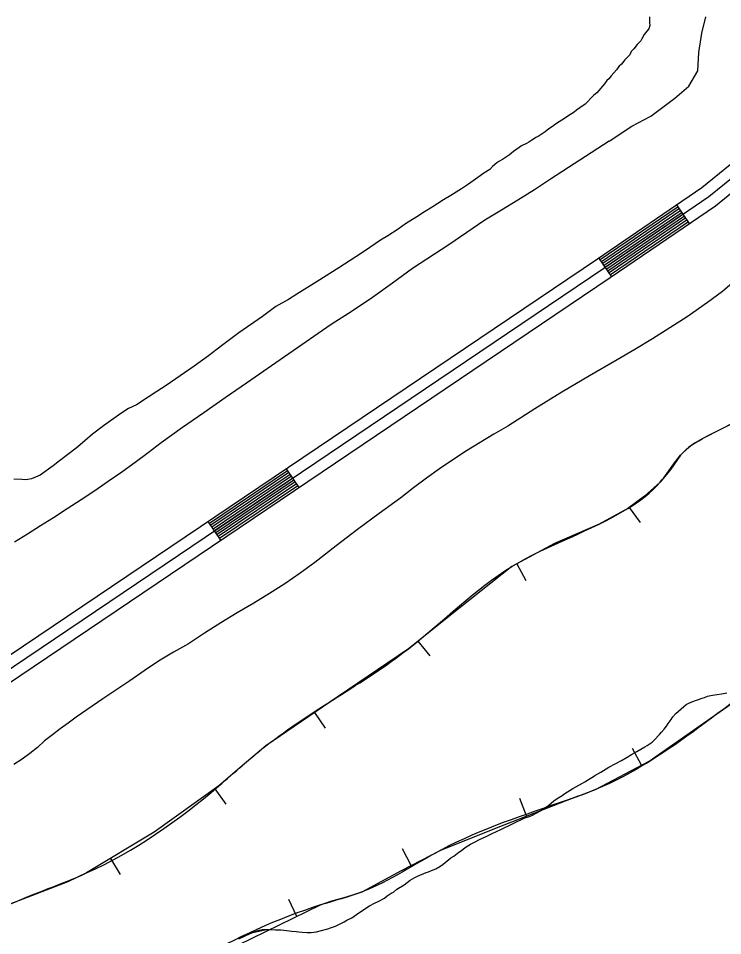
# Model space of a CAD drawing. Extents: x 3187622 to 3225504, y 800805 to 826213.
# Drawn here: x 3193741 to 3194675, y 815385 to 816601 of the extents above; entities that cross this region are included whole.
import ezdxf

# ---------------------------------------------------------------- set-up
doc = ezdxf.new("R2010")
doc.units = 0
for name, color, linetype in [('V-BORW-LINE', 7, 'Continuous'), ('V-LEVE-TOET', 7, 'Continuous'), ('V-ROAD-CNTR', 7, 'Continuous'), ('V-SITE-VEGE', 7, 'Continuous'), ('V-TOPO-SHOR', 7, 'Continuous')]:
    doc.layers.add(name, color=color, linetype=linetype)

msp = doc.modelspace()

# ---------------------------------------------------------------- linework, layer by layer
at = {"layer": 'V-BORW-LINE'}
for p, q in [((3194550.7, 815952.5), (3194565.6, 815932.5)), ((3194401.9, 815878), (3194413.9, 815856)), ((3194270.8, 815775.4), (3194286.4, 815755.8)), ((3194133.7, 815680.9), (3194147.8, 815660.3)), ((3194567, 815611.1), (3194555.3, 815633.1)), ((3194001.5, 815579.8), (3194016.1, 815559.4)), ((3194414.9, 815543.8), (3194405.9, 815567.1)), ((3194262, 815478.1), (3194250.5, 815500.3)), ((3193863.1, 815487.4), (3193876, 815466)), ((3194110.4, 815410.6), (3194099.5, 815433.1))]:
    msp.add_line(p, q, dxfattribs=at)
for points in [[(3193978.7, 815346.6), (3194141.7, 815425.8), (3194155.1, 815430.9), (3194176.1, 815436.5), (3194196.7, 815443.2), (3194249.1, 815471.4), (3194301.9, 815498.9), (3194385.2, 815532.2), (3194468.8, 815564.8), (3194487.6, 815571.6), (3194506.3, 815578.8), (3194577.2, 815616.5), (3194775.8, 815754.9), (3194835.2, 815787.1), (3194894.1, 815820), (3195032.8, 815911.8), (3195170.7, 816004.7), (3195229.5, 816037.1), (3195258.8, 816053.4), (3195286.6, 816071.9), (3195313.5, 816093.3), (3195340.2, 816114.8), (3195540.8, 816272.9)], [(3194696.9, 816068.7), (3194647.8, 816043.7), (3194638.5, 816038.3), (3194629.6, 816032.3), (3194619, 816021.8), (3194606, 816003.6), (3194591.9, 815986.2), (3194571.3, 815967.8), (3194549.1, 815951.3), (3194511.2, 815930.7), (3194451.7, 815905), (3194395.3, 815874.4), (3194326.8, 815820), (3194258.4, 815765.5), (3194163.5, 815701.4), (3194069.2, 815636.6), (3194037.8, 815610.2), (3194006.7, 815583.5), (3193921.2, 815522.5), (3193831.4, 815468.2), (3193806.6, 815456.6), (3193729.9, 815426.8)]]:
    msp.add_lwpolyline(points, dxfattribs=at)
msp.add_spline([(3196241.3, 817113), (3196187.2, 817101.1), (3196138.8, 817032.7), (3196088.4, 817012.9), (3195953, 816926), (3195899.3, 816905.4), (3195781.8, 816806.7), (3195594.3, 816676.7), (3195413.4, 816523.6), (3195389.3, 816511.1), (3195313, 816463.4), (3195245.6, 816442.8), (3195222.3, 816414.7), (3195163.3, 816387.9), (3195047.5, 816304.9), (3194935.1, 816249.6), (3194813, 816161), (3194805.9, 816145.7), (3194746.1, 816094), (3194647.8, 816043.7), (3194629.6, 816032.3), (3194591.9, 815986.2), (3194549.1, 815951.3), (3194395.3, 815874.4), (3194258.4, 815765.5), (3194069.2, 815636.6), (3194006.7, 815583.5), (3193831.4, 815468.2), (3193729.9, 815426.8), (3193580.8, 815328.1), (3193563.7, 815307.5), (3193551.2, 815259), (3193525.8, 815245.6), (3193501.6, 815240.1), (3193462.9, 815234.9), (3193427.7, 815200), (3193352.7, 815199.7), (3193347.1, 815191), (3193324.7, 815165.3), (3193207.4, 815103.3), (3193237.1, 814978.4), (3193295.1, 814940.8), (3193324.4, 814933.3), (3193440.8, 814978.4), (3193485.5, 815011.4), (3193578.2, 815059), (3193615.7, 815093), (3193656, 815109.4), (3193736.4, 815214), (3193779, 815244.8), (3193817, 815264.8), (3194141.7, 815425.8), (3194196.7, 815443.2), (3194301.9, 815498.9), (3194468.8, 815564.8), (3194506.3, 815578.8), (3194775.8, 815754.9), (3194894.1, 815820), (3195170.7, 816004.7), (3195286.6, 816071.9), (3195340.2, 816114.8), (3195742.4, 816429.7), (3195817.3, 816477.1), (3196015.7, 816636.8), (3196072.2, 816673.3), (3196182.8, 816763.7), (3196298.4, 816844), (3196542.1, 816994.9), (3196608.5, 817020.2), (3196642.1, 817042.7), (3196645.8, 817058.8), (3196635.5, 817099.3), (3196589.3, 817224.5), (3196534.7, 817258.8), (3196478.9, 817245), (3196376.3, 817177.6), (3196308.5, 817147.9), (3196241.3, 817113)], degree=3, dxfattribs=at)
at = {"layer": 'V-LEVE-TOET'}
for points in [[(3194524.3, 816438.2), (3194554.4, 816458), (3194579.4, 816471.2), (3194611.2, 816494.9), (3194629.8, 816511), (3194641.9, 816531.4), (3194643.1, 816555.6), (3194647.3, 816581), (3194652.4, 816603)], [(3195210.2, 816551.4), (3195188.3, 816542.4), (3195161.5, 816533.3), (3195127.9, 816525.7), (3195101.1, 816517.1), (3195016.9, 816479.9), (3194984.3, 816463.8), (3194946.2, 816440.7), (3194923.6, 816425.8), (3194896.6, 816406.5), (3194871.9, 816389.2), (3194858.3, 816380.2), (3194769, 816310.7), (3194744.5, 816293.2), (3194719.3, 816276.6), (3194693.6, 816255.3), (3194674.4, 816239), (3194654.5, 816224.1), (3194627.9, 816205.3)], [(3194524.3, 816438.2), (3194485.4, 816413.1), (3194446.7, 816387.6), (3194425.1, 816373.7), (3194403.3, 816360), (3194381.5, 816346.5), (3194359.4, 816333.2), (3194311.6, 816300.9), (3194263.5, 816269.2), (3194237.2, 816249.7), (3194210.5, 816230.9), (3194183.4, 816212.7), (3194155.8, 816195.1), (3194099.7, 816156.1), (3194043.5, 816117.3), (3194015.1, 816097.8), (3193986.7, 816078.2), (3193958.6, 816058.4), (3193930.5, 816038.4), (3193913.2, 816025.2), (3193895.7, 816012.3), (3193878.1, 815999.5), (3193860.2, 815987), (3193842.3, 815974.6), (3193824.1, 815962.6), (3193805.9, 815950.7), (3193787.4, 815939.1), (3193770.4, 815928.1), (3193753.3, 815917.2), (3193736.1, 815906.5)], [(3194627.9, 816205.3), (3194604.8, 816190.7), (3194581.7, 816176.2), (3194558.3, 816162), (3194534.8, 816148.1), (3194498.1, 816127.1), (3194461.7, 816105.5), (3194425.6, 816083.2), (3194390, 816060.4), (3194371.5, 816049.8), (3194353.1, 816038.9), (3194335, 816027.6), (3194317.1, 816015.9), (3194299.5, 816003.9), (3194282.1, 815991.5), (3194265, 815978.7), (3194248.2, 815965.6), (3194219.2, 815944.8), (3194190.5, 815923.6), (3194162.2, 815901.9), (3194134.1, 815879.8), (3194114.5, 815865.4), (3194094.5, 815851.6), (3194074.1, 815838.4), (3194053.3, 815825.7), (3194031.3, 815813), (3194009.5, 815799.8), (3193988, 815786.2), (3193966.7, 815772.1), (3193946.7, 815760.8), (3193926.9, 815748.8), (3193907.6, 815736.2), (3193888.7, 815723), (3193853.1, 815698.9), (3193817.7, 815674.6), (3193807.1, 815666.9), (3193796.5, 815659.1), (3193786.1, 815651.3), (3193775.8, 815643.3), (3193766.2, 815634.7), (3193756.3, 815626.5), (3193745.9, 815618.9), (3193735.1, 815611.9)]]:
    msp.add_lwpolyline(points, dxfattribs=at)
at = {"layer": 'V-ROAD-CNTR'}
for p, q in [((3194631, 816328.8), (3194614.2, 816353.6)), ((3194527.7, 816258.5), (3194510.8, 816283.3)), ((3194113.1, 815979), (3194096.3, 816003.8)), ((3194009.4, 815909.1), (3193992.6, 815934))]:
    msp.add_line(p, q, dxfattribs=at)
for points in [[(3196683.5, 817771.5), (3196544.1, 817686.7), (3196339, 817545), (3196306.1, 817514.4), (3196263.5, 817452.1), (3196236.9, 817423.2), (3196219.1, 817401.5), (3196183.1, 817367.8), (3195710.2, 817058.5), (3195532.1, 816946.9), (3195437.8, 816894.3), (3195289.7, 816818.9), (3195263.1, 816805.7), (3195198.5, 816766.2), (3194987.8, 816624.3), (3194815.6, 816481.3), (3194742.1, 816414.5), (3194665.2, 816352.1), (3194525.5, 816257), (3193705.9, 815704.5), (3193288.2, 815420)], [(3195516.8, 816972.7), (3195423.7, 816920.8), (3195276.3, 816845.7), (3195248.6, 816831.9), (3195182.3, 816791.4), (3194969.8, 816648.3), (3194795.9, 816503.9), (3194722.5, 816437.3), (3194647.3, 816376.2), (3194508.7, 816281.8), (3193689.1, 815729.3), (3193168.6, 815374.8), (3193128.6, 815352.4), (3193024.6, 815289.5), (3192907.8, 815228.8), (3192804.5, 815188.9), (3192687.5, 815149.4), (3192596.2, 815126.8), (3192173.5, 815021.6)], [(3195524.4, 816959.8), (3195430.7, 816907.6), (3195283, 816832.3), (3195255.8, 816818.8), (3195190.4, 816778.8), (3194978.8, 816636.3), (3194805.8, 816492.6), (3194732.3, 816425.9), (3194656.3, 816364.1), (3194517.1, 816269.4), (3193697.5, 815716.9), (3193176.5, 815362.1), (3193136.2, 815339.5), (3193032, 815276.4), (3192913.9, 815215.1), (3192809.6, 815174.8), (3192691.7, 815135), (3192599.8, 815112.2), (3192177.2, 815007)], [(3194615.9, 816351.1), (3194512.5, 816280.8)], [(3194617.5, 816348.7), (3194514.2, 816278.3)], [(3194619.2, 816346.2), (3194515.9, 816275.8)], [(3194620.9, 816343.7), (3194517.6, 816273.4)], [(3194622.6, 816341.2), (3194519.3, 816270.9)], [(3194624.3, 816338.7), (3194521, 816268.4)], [(3194626, 816336.3), (3194522.6, 816265.9)], [(3194627.7, 816333.8), (3194524.3, 816263.4)], [(3194629.4, 816331.3), (3194526, 816261)], [(3194098, 816001.3), (3193994.3, 815931.5)], [(3194099.6, 815998.9), (3193996, 815929)], [(3194101.3, 815996.4), (3193997.7, 815926.5)], [(3194103, 815993.9), (3193999.3, 815924)], [(3194104.7, 815991.4), (3194001, 815921.5)], [(3194106.4, 815988.9), (3194002.7, 815919)], [(3194108, 815986.4), (3194004.4, 815916.6)], [(3194109.7, 815983.9), (3194006.1, 815914.1)], [(3194111.4, 815981.4), (3194007.7, 815911.6)]]:
    msp.add_lwpolyline(points, dxfattribs=at)
at = {"layer": 'V-SITE-VEGE'}
for p, q in [((3194577.7, 816602.8), (3194577.6, 816597.8)), ((3194577.6, 816597.8), (3194578, 816595.5)), ((3194576.9, 816586.8), (3194574.2, 816583.7)), ((3194578.3, 816591.4), (3194576.9, 816586.8)), ((3194578, 816595.5), (3194578.3, 816591.4)), ((3194567.6, 816573.8), (3194566.2, 816571.1)), ((3194570.9, 816579.6), (3194567.6, 816573.8)), ((3194574.2, 816583.7), (3194570.9, 816579.6)), ((3194556.9, 816560.3), (3194553.6, 816556.7)), ((3194561.5, 816566.1), (3194556.9, 816560.3)), ((3194566.2, 816571.1), (3194561.5, 816566.1)), ((3194547.5, 816548.1), (3194545.2, 816545.9)), ((3194551.7, 816552.6), (3194547.5, 816548.1)), ((3194553.6, 816556.7), (3194551.7, 816552.6)), ((3194537.7, 816537.3), (3194535.9, 816535.1)), ((3194540.5, 816540), (3194537.7, 816537.3)), ((3194545.2, 816545.9), (3194540.5, 816540)), ((3194527, 816524.7), (3194523.7, 816520.7)), ((3194534, 816532.4), (3194527, 816524.7)), ((3194535.9, 816535.1), (3194534, 816532.4)), ((3194518.1, 816513.9), (3194507.9, 816502.3)), ((3194521.4, 816518.4), (3194518.1, 816513.9)), ((3194523.7, 816520.7), (3194521.4, 816518.4)), ((3194507.9, 816502.3), (3194503.7, 816498.7)), ((3194503.7, 816498.7), (3194492.6, 816487)), ((3194477.8, 816476.3), (3194474.5, 816474.5)), ((3194481, 816479), (3194477.8, 816476.3)), ((3194485.6, 816482.1), (3194481, 816479)), ((3194492.6, 816487), (3194485.6, 816482.1)), ((3194466.2, 816468.8), (3194453.3, 816460.8)), ((3194472.2, 816472.8), (3194466.2, 816468.8)), ((3194474.5, 816474.5), (3194472.2, 816472.8)), ((3194444.5, 816454.5), (3194439.4, 816450.5)), ((3194449.1, 816457.6), (3194444.5, 816454.5)), ((3194453.3, 816460.8), (3194449.1, 816457.6)), ((3194421.9, 816439.4), (3194417.7, 816436.8)), ((3194424.2, 816440.7), (3194421.9, 816439.4)), ((3194427, 816443), (3194424.2, 816440.7)), ((3194430.2, 816444.3), (3194427, 816443)), ((3194439.4, 816450.5), (3194430.2, 816444.3)), ((3194408.1, 816431.9), (3194397.4, 816424.3)), ((3194414.5, 816435), (3194408.1, 816431.9)), ((3194417.7, 816436.8), (3194414.5, 816435)), ((3194392.3, 816419.9), (3194383.1, 816413.6)), ((3194397.4, 816424.3), (3194392.3, 816419.9)), ((3194369.7, 816404.3), (3194366, 816400.7)), ((3194375.3, 816409.2), (3194369.7, 816404.3)), ((3194378, 816411), (3194375.3, 816409.2)), ((3194383.1, 816413.6), (3194378, 816411)), ((3194350.3, 816390), (3194337.8, 816381.1)), ((3194358.1, 816395.8), (3194350.3, 816390)), ((3194366, 816400.7), (3194358.1, 816395.8)), ((3194337.8, 816381.1), (3194328.6, 816374.9)), ((3194314.2, 816366), (3194304.6, 816360.3)), ((3194328.6, 816374.9), (3194314.2, 816366)), ((3194304.6, 816360.3), (3194289.8, 816350.5)), ((3194279.6, 816344.3), (3194269.5, 816337.6)), ((3194289.8, 816350.5), (3194279.6, 816344.3)), ((3194269.5, 816337.6), (3194254.2, 816328.3)), ((3194244.5, 816321.6), (3194230.7, 816312.7)), ((3194254.2, 816328.3), (3194244.5, 816321.6)), ((3194221, 816307), (3194207.1, 816297.2)), ((3194230.7, 816312.7), (3194221, 816307)), ((3194207.1, 816297.2), (3194196.1, 816289.6)), ((3194196.1, 816289.6), (3194166, 816270.1)), ((3194166, 816270.1), (3194137, 816252.3)), ((3194137, 816252.3), (3194110.2, 816235.4)), ((3194110.2, 816235.4), (3194099.1, 816228.3)), ((3194099.1, 816228.3), (3194082.5, 816219)), ((3194082.5, 816219), (3194064.9, 816205.7)), ((3194053.4, 816197.6), (3194044.6, 816191.9)), ((3194064.9, 816205.7), (3194053.4, 816197.6)), ((3194033.1, 816183.9), (3194024.3, 816177.6)), ((3194044.6, 816191.9), (3194033.1, 816183.9)), ((3194024.3, 816177.6), (3194012.2, 816168.3)), ((3194004.4, 816162.5), (3193993.3, 816153.5)), ((3194012.2, 816168.3), (3194004.4, 816162.5)), ((3193993.3, 816153.5), (3193974.3, 816139.7)), ((3193974.3, 816139.7), (3193936.9, 816114.4)), ((3193936.9, 816114.4), (3193924.4, 816106.4)), ((3193913.3, 816098.8), (3193897.6, 816088.6)), ((3193924.4, 816106.4), (3193913.3, 816098.8)), ((3193897.6, 816088.6), (3193887.1, 816083.7)), ((3193876.9, 816077.1), (3193853.8, 816060.6)), ((3193887.1, 816083.7), (3193876.9, 816077.1)), ((3193839.5, 816049.9), (3193820, 816032.9)), ((3193853.8, 816060.6), (3193839.5, 816049.9)), ((3193810.3, 816025.3), (3193795.5, 816014.6)), ((3193820, 816032.9), (3193810.3, 816025.3)), ((3193795.5, 816014.6), (3193787.1, 816007.9)), ((3193787.1, 816007.9), (3193770, 815995.4)), ((3193745.7, 815989.5), (3193735.2, 815990.1)), ((3193750.7, 815989.4), (3193745.7, 815989.5)), ((3193758.5, 815990.6), (3193750.7, 815989.4)), ((3193770, 815995.4), (3193758.5, 815990.6))]:
    msp.add_line(p, q, dxfattribs=at)
for points in [[(3194304.1, 815479.8), (3194314.5, 815488.2), (3194318.5, 815490.6), (3194325.1, 815495.9), (3194328.5, 815498.1), (3194333.3, 815501.8), (3194340.3, 815506.2), (3194346.6, 815509.6), (3194352.2, 815512.5), (3194362.2, 815517.1), (3194369.2, 815520.7), (3194380.8, 815525.9), (3194412.4, 815541.4), (3194417.4, 815542.8), (3194421.6, 815544.4), (3194433.4, 815550.6), (3194444.4, 815558.1), (3194451.1, 815563.8), (3194455.5, 815566.9), (3194462.2, 815571.1), (3194465.7, 815573.7), (3194472.8, 815578), (3194476.1, 815580.4), (3194480.3, 815582.4), (3194488.8, 815587.3), (3194491.9, 815588.9), (3194497.1, 815592.3), (3194503.4, 815596.2), (3194505.2, 815597.6), (3194513.1, 815601.8), (3194523.7, 815608.3), (3194540.8, 815617.1), (3194548.3, 815621.6), (3194553.7, 815625.2), (3194560.8, 815629.1), (3194571.6, 815635.5), (3194574.9, 815637.3), (3194581.2, 815641.8), (3194583.9, 815644.2), (3194591, 815651.6), (3194593.5, 815654.9), (3194597.1, 815658.9), (3194600.2, 815662.8), (3194602.7, 815666.3), (3194606.3, 815671.8), (3194608.9, 815675.1), (3194612.6, 815679.6), (3194623.1, 815688.9), (3194626.4, 815691.4), (3194629.1, 815693), (3194633.9, 815695.2), (3194647.6, 815700), (3194650.5, 815700.8), (3194654.6, 815702.4), (3194661.5, 815703.9), (3194667.7, 815704.7), (3194673.1, 815705.5), (3194680.1, 815706.9)], [(3194033.4, 815380.8), (3194048.3, 815388), (3194051.7, 815389.5), (3194069.5, 815393.5), (3194072.8, 815393.5), (3194081.8, 815392.9), (3194088.9, 815392.8), (3194092.8, 815392.6), (3194103.7, 815391), (3194109.5, 815390.5), (3194112.8, 815390.1), (3194117.5, 815390), (3194124.1, 815389.3), (3194129.1, 815389.2), (3194136.5, 815390.2), (3194141.1, 815391.5), (3194151.4, 815394.3), (3194154.7, 815395.5), (3194161.6, 815397.9), (3194173, 815403.5), (3194176.6, 815405.5), (3194183.2, 815409), (3194192.2, 815415.2), (3194206.7, 815424.8), (3194213.2, 815428.2), (3194218.2, 815430.4), (3194226.3, 815435), (3194229.8, 815437.9), (3194235.2, 815441.3), (3194238.4, 815442.9), (3194242.7, 815446.6), (3194252.3, 815452.4), (3194260.4, 815458.5), (3194266.7, 815462.4), (3194270.4, 815464.2), (3194281.8, 815468.8), (3194284.9, 815469.8), (3194288.9, 815471.4), (3194294.3, 815473.8), (3194299.9, 815476.8), (3194304.1, 815479.8)]]:
    msp.add_lwpolyline(points, dxfattribs=at)
at = {"layer": 'V-TOPO-SHOR'}
for points in [[(3194503.4, 815596.2), (3194505.2, 815597.6), (3194513.1, 815601.8), (3194523.7, 815608.3), (3194540.8, 815617.1), (3194548.3, 815621.6), (3194553.7, 815625.2), (3194560.8, 815629.1), (3194571.6, 815635.5), (3194574.9, 815637.3), (3194581.2, 815641.8), (3194583.9, 815644.2), (3194591, 815651.6), (3194593.5, 815654.9), (3194597.1, 815658.9), (3194600.2, 815662.8), (3194602.7, 815666.3), (3194606.3, 815671.8), (3194608.9, 815675.1), (3194612.6, 815679.6), (3194623.1, 815688.9), (3194626.4, 815691.4), (3194629.1, 815693), (3194633.9, 815695.2), (3194647.6, 815700), (3194650.5, 815700.8), (3194654.6, 815702.4), (3194661.5, 815703.9), (3194667.7, 815704.7), (3194673.1, 815705.5)], [(3194033.4, 815380.8), (3194048.3, 815388), (3194053.9, 815390.4), (3194060.4, 815392.6), (3194064.5, 815393.4), (3194069.5, 815393.5), (3194072.8, 815393.5), (3194081.8, 815392.9), (3194088.9, 815392.8), (3194092.8, 815392.6), (3194103.7, 815391), (3194109.5, 815390.5), (3194112.8, 815390.1), (3194117.5, 815390), (3194124.1, 815389.3), (3194129.1, 815389.2), (3194136.5, 815390.2), (3194141.1, 815391.5), (3194151.4, 815394.3), (3194154.7, 815395.5), (3194161.6, 815397.9), (3194173, 815403.5), (3194176.6, 815405.5), (3194183.2, 815409), (3194192.2, 815415.2), (3194206.7, 815424.8), (3194213.2, 815428.2), (3194218.2, 815430.4), (3194226.3, 815435), (3194229.8, 815437.9), (3194235.2, 815441.3), (3194238.4, 815442.9), (3194242.7, 815446.6), (3194252.3, 815452.4), (3194260.4, 815458.5), (3194266.7, 815462.4), (3194270.4, 815464.2), (3194281.8, 815468.8), (3194284.9, 815469.8), (3194288.9, 815471.4), (3194294.3, 815473.8), (3194299.9, 815476.8), (3194304.1, 815479.8), (3194314.5, 815488.2), (3194318.5, 815490.6), (3194325.1, 815495.9), (3194328.5, 815498.1), (3194333.3, 815501.8), (3194340.3, 815506.2), (3194346.6, 815509.6), (3194352.2, 815512.5), (3194362.2, 815517.1), (3194369.2, 815520.7), (3194380.8, 815525.9), (3194412.4, 815541.4), (3194417.4, 815542.8), (3194421.6, 815544.4), (3194433.4, 815550.6), (3194444.4, 815558.1), (3194451.1, 815563.8), (3194455.5, 815566.9), (3194462.2, 815571.1), (3194465.7, 815573.7), (3194472.8, 815578), (3194476.1, 815580.4), (3194480.3, 815582.4), (3194488.8, 815587.3), (3194491.9, 815588.9), (3194497.1, 815592.3), (3194503.4, 815596.2)]]:
    msp.add_lwpolyline(points, dxfattribs=at)

doc.saveas('drawing.dxf')
